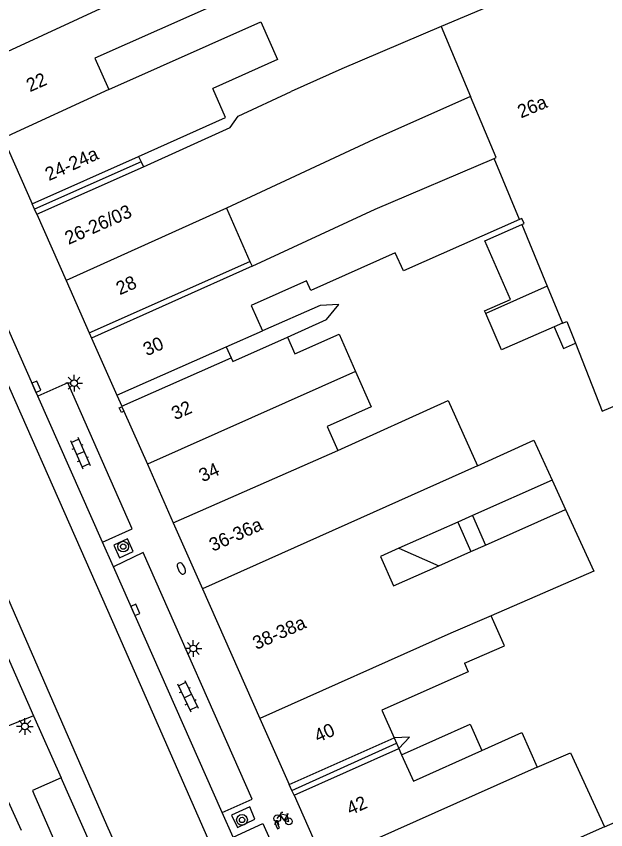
# Model space of a CAD drawing. Extents: x 132998 to 136004, y 396998 to 398512.
# Drawn here: x 134327.4 to 134371.4, y 397512.9 to 397573.6 of the extents above; entities that cross this region are included whole.
import ezdxf

# ---------------------------------------------------------------- set-up
doc = ezdxf.new("R2010")
doc.units = 0
for name, color, linetype in [('gg-afsc-erfafscheiding', 7, 'Continuous'), ('gg-anno-huisnummerreeks BGT', 7, 'Continuous'), ('gg-bbg-gedigitaliseerde bebouwing', 7, 'Continuous'), ('gg-bbg-gedigitaliseerde bebouwing onder overbouw', 7, 'Continuous'), ('gg-bbg-gedigitaliseerde bijgebouw', 7, 'Continuous'), ('gg-bbg-gedigitaliseerde overbouw', 7, 'Continuous'), ('gg-bbg-hoofdgebouw', 7, 'Continuous'), ('gg-bbg-luifel en loopbrug', 7, 'Continuous'), ('gg-bbg-pand overbouw', 7, 'Continuous'), ('gg-bbg-tussenscheiding', 7, 'Continuous'), ('gg-bbg-tussenscheiding niveau 01', 7, 'Continuous'), ('gg-knt-verharding', 7, 'Continuous'), ('gg-knt-verharding nz', 7, 'Continuous'), ('gt-symb-boom', 7, 'Continuous'), ('gt-symb-brandkraan', 7, 'Continuous'), ('gt-symb-fietsenrek', 7, 'Continuous'), ('gt-symb-klinker verharding', 7, 'Continuous'), ('gt-symb-kolk', 7, 'Continuous'), ('gt-symb-lichtmast', 7, 'Continuous')]:
    doc.layers.add(name, color=color, linetype=linetype)

# ---------------------------------------------------------------- blocks, each defined once
blk = doc.blocks.new('gt0-BOOM')
at = {"layer": 'gt-symb-boom'}
for radius in [0.4, 0.2]:
    blk.add_circle((0, 0), radius, dxfattribs=at)
blk = doc.blocks.new('gt0-FREK')
at = {"layer": 'gt-symb-fietsenrek'}
for p, q in [((0.259, 0.762), (0.294, 0.823)), ((0.54, 0.335), (0.259, 0.762)), ((0.294, 0.823), (0.767, 0.714)), ((0.767, 0.714), (0.54, 0.335)), ((0.757, 0.841), (0.866, 0.816)), ((0.767, 0.714), (0.84, 0.822)), ((0.895, 0.252), (0.767, 0.714))]:
    blk.add_line(p, q, dxfattribs=at)
for points in [[(0.036, 0.476), (0.228, 0.708), (0.259, 0.762)], [(0.294, 0.823), (0.36, 0.937), (0.452, 0.935)], [(-0.124, 0), (-0.047, 0.312), (0.053, 0.312), (0.12, 0)], [(0.54, 0.335), (0.555, 0.305), (0.895, 0.252)]]:
    blk.add_lwpolyline(points, dxfattribs=at)
for centre in [(0.036, 0.476), (0.895, 0.252)]:
    blk.add_circle(centre, 0.252, dxfattribs=at)
blk = doc.blocks.new('gt0-KL1')
at = {"layer": 'gt-symb-klinker verharding'}
for p, q in [((-1.15, 0.3), (1.15, 0.3)), ((-1, -0.3), (-1, 0.3)), ((-0.5, 0.3), (-0.5, 0.45)), ((0, -0.3), (0, 0.3)), ((0.5, 0.3), (0.5, 0.45)), ((1, -0.3), (1, 0.3)), ((-1.15, -0.3), (1.15, -0.3)), ((-0.5, -0.45), (-0.5, -0.3)), ((0.5, -0.45), (0.5, -0.3))]:
    blk.add_line(p, q, dxfattribs=at)
blk = doc.blocks.new('gt0-LMAST')
at = {"layer": 'gt-symb-lichtmast'}
for p, q in [((-0.005, 0.246), (-0.005, 0.621)), ((-0.182, 0.173), (-0.447, 0.438)), ((0.172, 0.173), (0.437, 0.438)), ((-0.255, -0.004), (-0.63, -0.004)), ((-0.182, -0.181), (-0.447, -0.446)), ((-0.005, -0.254), (-0.005, -0.629)), ((0.437, -0.446), (0.172, -0.181)), ((0.245, -0.004), (0.62, -0.004))]:
    blk.add_line(p, q, dxfattribs=at)
blk.add_circle((-0.005, -0.004), 0.25, dxfattribs=at)
blk = doc.blocks.new('gt0-KOLK')
at = {"layer": 'gt-symb-kolk'}
blk.add_lwpolyline([(0, 0), (0.375, 0), (0.375, 0.4), (-0.375, 0.4), (-0.375, 0), (0, 0)], dxfattribs=at)
blk = doc.blocks.new('gt0-BR')
at = {"layer": 'gt-symb-brandkraan'}
for centre, radius, start, end in [((-0.244, 0), 0.206, 107.56694, 252.43307), ((0.599, -2.664), 3, 106.89205, 107.56694), ((0, -0.691), 0.938, 73.10799, 106.89205), ((-0.599, -2.664), 3, 72.43309, 73.10799), ((0.244, 0), 0.206, 287.56695, 72.43309), ((0.599, 2.664), 3, 252.43307, 253.10797), ((0, 0.691), 0.938, 253.10797, 286.89206), ((-0.599, 2.664), 3, 286.89206, 287.56695)]:
    blk.add_arc(centre, radius, start, end, dxfattribs=at)

msp = doc.modelspace()

# ---------------------------------------------------------------- linework, layer by layer
at = {"layer": 'gg-afsc-erfafscheiding'}
for points in [[(134347.632, 397549.641), (134350.558, 397550.945), (134351.484, 397552.074), (134350.086, 397552.005), (134345.771, 397550.114)], [(134355.955, 397518.931), (134356.745, 397519.769), (134355.601, 397519.726)]]:
    msp.add_lwpolyline(points, dxfattribs=at)
at = {"layer": 'gg-bbg-gedigitaliseerde bebouwing'}
for p, q in [((134370.412, 397577.608), (134359.129, 397572.813)), ((134354.195, 397559.187), (134363.085, 397562.971)), ((134343.071, 397559.246), (134331.1, 397553.849)), ((134343.071, 397559.246), (134344.83, 397555.274)), ((134344.988, 397554.918), (134354.195, 397559.187)), ((134343.061, 397548.914), (134345.771, 397550.114)), ((134367.412, 397538.953), (134361.45, 397536.312)), ((134362.424, 397534.115), (134368.413, 397536.768)), ((134361.45, 397536.312), (134360.353, 397535.826)), ((134360.353, 397535.826), (134355.946, 397533.874)), ((134361.327, 397533.629), (134362.424, 397534.115)), ((134358.931, 397532.568), (134361.327, 397533.629)), ((134355.955, 397518.931), (134356.161, 397518.468))]:
    msp.add_line(p, q, dxfattribs=at)
for points in [[(134345.334, 397575.835), (134333.259, 397570.457), (134334.301, 397568.116)], [(134334.301, 397568.116), (134345.643, 397573.17), (134346.9, 397570.349), (134342.052, 397568.189)], [(134359.129, 397572.813), (134351.708, 397569.659), (134347.919, 397567.961)], [(134336.521, 397563.104), (134343.019, 397566.019), (134342.052, 397568.189)], [(134336.874, 397562.333), (134343.368, 397565.268), (134343.963, 397566.12), (134347.919, 397567.961)], [(134361.315, 397567.595), (134354.089, 397564.379), (134343.071, 397559.246)], [(134363.085, 397562.971), (134363.227, 397563.031), (134361.315, 397567.595)], [(134364.969, 397558.422), (134356.304, 397554.57), (134355.684, 397555.928)], [(134365.132, 397558.028), (134365.314, 397558.108), (134365.137, 397558.496), (134364.969, 397558.422)], [(134355.684, 397555.928), (134349.384, 397553.121), (134349.065, 397553.838), (134344.932, 397551.997), (134345.771, 397550.114)], [(134368.184, 397550.666), (134368.505, 397550.806), (134369.144, 397549.179)], [(134343.427, 397548.088), (134343.546, 397547.821), (134347.632, 397549.641)], [(134347.632, 397549.641), (134348.194, 397548.38), (134351.487, 397549.847), (134352.724, 397547.072)], [(134369.144, 397549.179), (134371.142, 397544.095), (134382.265, 397548.802)], [(134352.724, 397547.072), (134353.899, 397544.434), (134350.606, 397542.967), (134351.404, 397541.177)], [(134351.404, 397541.177), (134359.651, 397544.897), (134361.822, 397540.023)], [(134361.822, 397540.023), (134366.038, 397541.954), (134367.412, 397538.953)], [(134368.413, 397536.768), (134370.515, 397532.176), (134362.844, 397528.837)], [(134355.946, 397533.874), (134354.574, 397533.266), (134355.548, 397531.069), (134358.931, 397532.568)], [(134360.848, 397525.293), (134363.842, 397526.597), (134362.844, 397528.837)], [(134360.848, 397525.293), (134361.131, 397524.658), (134354.683, 397521.786), (134355.601, 397519.726)], [(134362.159, 397518.782), (134365.148, 397520.114), (134366.293, 397517.544)], [(134356.161, 397518.468), (134357.038, 397516.501), (134362.159, 397518.782)], [(134366.293, 397517.544), (134368.787, 397518.598), (134371.324, 397513.075)], [(134371.324, 397513.075), (134380.75, 397517.184), (134380.983, 397516.613), (134382.232, 397517.123), (134384.257, 397512.162)]]:
    msp.add_lwpolyline(points, dxfattribs=at)
at = {"layer": 'gg-bbg-gedigitaliseerde bebouwing onder overbouw'}
for p, q in [((134328.563, 397559.579), (134336.521, 397563.104)), ((134328.906, 397558.804), (134336.874, 397562.333)), ((134332.824, 397549.958), (134344.83, 397555.274)), ((134344.988, 397554.918), (134332.999, 397549.563)), ((134334.889, 397545.296), (134343.061, 397548.914)), ((134335.255, 397544.469), (134343.427, 397548.088)), ((134347.772, 397516.238), (134355.601, 397519.726)), ((134348.126, 397515.443), (134355.955, 397518.931))]:
    msp.add_line(p, q, dxfattribs=at)
at = {"layer": 'gg-bbg-gedigitaliseerde bijgebouw'}
msp.add_line((134368.184, 397550.666), (134367.549, 397550.389), dxfattribs=at)
for points in [[(134362.441, 397551.402), (134362.357, 397551.595), (134364.303, 397552.446), (134362.387, 397556.829), (134365.132, 397558.028)], [(134367.549, 397550.389), (134363.632, 397548.677), (134362.441, 397551.402)]]:
    msp.add_lwpolyline(points, dxfattribs=at)
at = {"layer": 'gg-bbg-gedigitaliseerde overbouw'}
for p, q in [((134336.521, 397563.104), (134336.697, 397562.718)), ((134336.697, 397562.718), (134336.874, 397562.333)), ((134344.83, 397555.274), (134344.988, 397554.918)), ((134343.061, 397548.914), (134343.427, 397548.088)), ((134355.601, 397519.726), (134355.778, 397519.328)), ((134355.778, 397519.328), (134355.955, 397518.931))]:
    msp.add_line(p, q, dxfattribs=at)
at = {"layer": 'gg-bbg-hoofdgebouw'}
for p, q in [((134326.39, 397564.485), (134328.563, 397559.579)), ((134328.906, 397558.804), (134331.1, 397553.849)), ((134331.1, 397553.849), (134332.824, 397549.958)), ((134332.999, 397549.563), (134334.889, 397545.296)), ((134335.255, 397544.469), (134335.268, 397544.44)), ((134335.268, 397544.44), (134335.42, 397544.097)), ((134335.42, 397544.097), (134337.172, 397540.14)), ((134337.172, 397540.14), (134339.103, 397535.781)), ((134339.103, 397535.781), (134341.294, 397530.834)), ((134341.294, 397530.834), (134345.579, 397521.161)), ((134345.579, 397521.161), (134347.772, 397516.238)), ((134348.126, 397515.443), (134350.354, 397510.442))]:
    msp.add_line(p, q, dxfattribs=at)
at = {"layer": 'gg-bbg-luifel en loopbrug'}
for p, q in [((134367.412, 397538.953), (134368.413, 397536.768)), ((134361.45, 397536.312), (134362.424, 397534.115)), ((134360.353, 397535.826), (134361.327, 397533.629)), ((134355.946, 397533.874), (134358.931, 397532.568))]:
    msp.add_line(p, q, dxfattribs=at)
for points in [[(134367.549, 397550.389), (134368.253, 397548.777), (134369.144, 397549.179)], [(134356.161, 397518.468), (134361.282, 397520.75), (134362.159, 397518.782)]]:
    msp.add_lwpolyline(points, dxfattribs=at)
at = {"layer": 'gg-bbg-pand overbouw'}
for p, q in [((134328.734, 397559.192), (134328.563, 397559.579)), ((134328.906, 397558.804), (134328.734, 397559.192)), ((134332.824, 397549.958), (134332.999, 397549.563)), ((134334.889, 397545.296), (134335.255, 397544.469)), ((134347.967, 397515.8), (134347.772, 397516.238)), ((134326.416, 397515.733), (134327.742, 397512.827)), ((134348.126, 397515.443), (134347.967, 397515.8))]:
    msp.add_line(p, q, dxfattribs=at)
at = {"layer": 'gg-bbg-tussenscheiding'}
for p, q in [((134359.129, 397572.813), (134361.315, 397567.595)), ((134334.301, 397568.116), (134326.39, 397564.485)), ((134364.969, 397558.422), (134363.085, 397562.971)), ((134365.132, 397558.028), (134367.029, 397553.447)), ((134367.029, 397553.447), (134362.441, 397551.402)), ((134367.029, 397553.447), (134368.184, 397550.666)), ((134352.724, 397547.072), (134337.172, 397540.14)), ((134339.103, 397535.781), (134351.404, 397541.177)), ((134361.822, 397540.023), (134341.294, 397530.834)), ((134366.293, 397517.544), (134350.354, 397510.442)), ((134371.324, 397513.075), (134352.783, 397504.992))]:
    msp.add_line(p, q, dxfattribs=at)
for points in [[(134324.069, 397569.724), (134339.929, 397577.066), (134343.454, 397578.678)], [(134362.844, 397528.837), (134359.85, 397527.534), (134345.579, 397521.161)]]:
    msp.add_lwpolyline(points, dxfattribs=at)
at = {"layer": 'gg-bbg-tussenscheiding niveau 01'}
for p, q in [((134336.697, 397562.718), (134328.734, 397559.192)), ((134347.967, 397515.8), (134355.778, 397519.328))]:
    msp.add_line(p, q, dxfattribs=at)
at = {"layer": 'gg-knt-verharding'}
for p, q in [((134302.841, 397579.607), (134328.673, 397521.373)), ((134328.985, 397545.214), (134324.683, 397554.924)), ((134333.813, 397534.329), (134328.985, 397545.214)), ((134334.634, 397532.478), (134333.813, 397534.329)), ((134342.759, 397514.16), (134334.634, 397532.478)), ((134328.673, 397521.373), (134330.725, 397516.746)), ((134328.687, 397515.536), (134335.558, 397500)), ((134343.575, 397512.319), (134342.759, 397514.16))]:
    msp.add_line(p, q, dxfattribs=at)
for points in [[(134333.813, 397534.329), (134336.031, 397535.327), (134331.228, 397546.227), (134328.985, 397545.214)], [(134335.42, 397544.097), (134335.228, 397544.012), (134335.076, 397544.355), (134335.268, 397544.44)], [(134334.659, 397534.116), (134335.08, 397533.166), (134336.099, 397533.634), (134335.679, 397534.584), (134334.659, 397534.116)], [(134342.759, 397514.16), (134344.994, 397515.155), (134336.85, 397533.555), (134334.634, 397532.478)], [(134328.673, 397521.373), (134326.512, 397520.492), (134326.406, 397520.732)], [(134330.725, 397516.746), (134328.582, 397515.786), (134328.687, 397515.536)], [(134347.438, 397479.011), (134338.153, 397500), (134330.725, 397516.746)], [(134345.193, 397513.658), (134344.817, 397514.586), (134343.467, 397513.963), (134343.903, 397513.036), (134345.193, 397513.658)], [(134343.575, 397512.319), (134345.806, 397513.326), (134352.185, 397499.029), (134349.914, 397498.026)]]:
    msp.add_lwpolyline(points, dxfattribs=at)
at = {"layer": 'gg-knt-verharding nz'}
for points in [[(134289.532, 397629.632), (134299.306, 397607.438), (134323.662, 397553.046), (134334.576, 397528.41), (134348.93, 397495.711), (134354.977, 397482.154)], [(134287.087, 397619.401), (134296.835, 397597.416), (134306.127, 397576.292), (134322.48, 397539.845), (134334.113, 397513.242), (134343.244, 397492.82), (134349.072, 397479.557)], [(134346.686, 397513.39), (134346.89, 397512.934), (134347.045, 397513.003), (134346.841, 397513.459), (134346.686, 397513.39)]]:
    msp.add_lwpolyline(points, dxfattribs=at)

# ---------------------------------------------------------------- block references
at = {"layer": 'gt-symb-boom'}
for p in [(134335.367, 397533.996), (134344.241, 397513.6)]:
    msp.add_blockref('gt0-BOOM', p, dxfattribs=at)
at = {"layer": 'gt-symb-brandkraan', "rotation": -65.30485348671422}
msp.add_blockref('gt0-BR', (134339.71, 397532.365), dxfattribs=at)
at = {"layer": 'gt-symb-fietsenrek'}
msp.add_blockref('gt0-FREK', (134346.84, 397513.239), dxfattribs=at)
at = {"layer": 'gt-symb-klinker verharding'}
for p, rotation in [((134332.169, 397540.984), -66.17710050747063), ((134340.196, 397522.845), -64.4085758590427)]:
    msp.add_blockref('gt0-KL1', p, dxfattribs=dict(at, rotation=rotation))
at = {"layer": 'gt-symb-kolk'}
for p, rotation in [((134328.696, 397545.85), -66.049144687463), ((134336.092, 397529.188), -66.04914468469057)]:
    msp.add_blockref('gt0-KOLK', p, dxfattribs=dict(at, rotation=rotation))
at = {"layer": 'gt-symb-lichtmast'}
for p in [(134331.7, 397546.199), (134340.608, 397526.402), (134328.03, 397520.582)]:
    msp.add_blockref('gt0-LMAST', p, dxfattribs=at)

# ---------------------------------------------------------------- texts
at = {"layer": 'gg-anno-huisnummerreeks BGT'}
for s, rotation, p in [('22', 23.9, (134328.401, 397567.906)), ('26a', 22.7, (134365.078, 397565.948)), ('24-24a', 23.9, (134329.811, 397561.27)), ('26-26/03', 23.9, (134331.28, 397556.512)), ('28', 23.9, (134335.112, 397552.752)), ('30', 23.9, (134337.13, 397548.197)), ('32', 23.9, (134339.244, 397543.422)), ('34', 23.9, (134341.295, 397538.791)), ('36-36a', 23.9, (134342.064, 397533.605)), ('38-38a', 23.9, (134345.309, 397526.28)), ('40', 24, (134349.914, 397519.351)), ('42', 24, (134352.329, 397513.929))]:
    msp.add_text(s, height=1, rotation=rotation, dxfattribs=at).set_placement(p)

doc.saveas('drawing.dxf')
